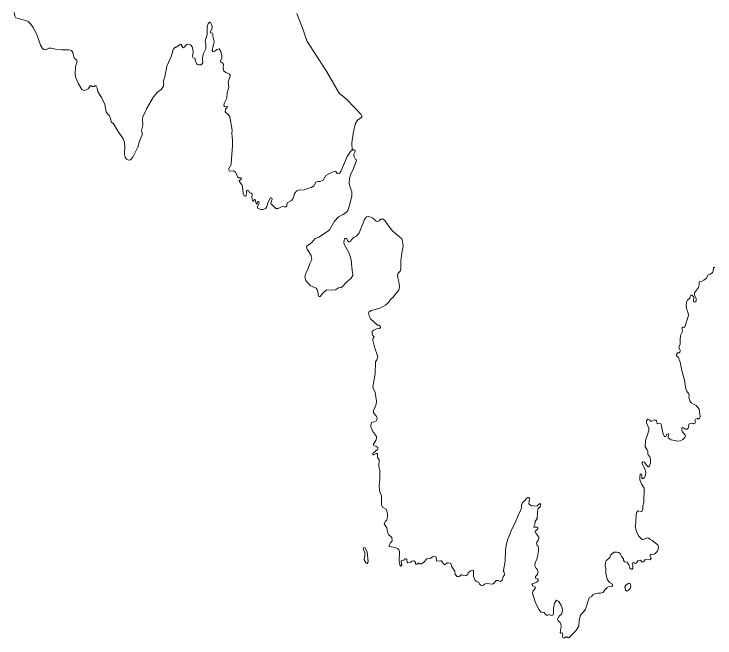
# Model space of a CAD drawing. Extents: x 369010 to 735936, y 6377141 to 6616555.
# Drawn here: x 452485 to 456211, y 6487062 to 6490380 of the extents above; entities that cross this region are included whole.
import ezdxf

# ---------------------------------------------------------------- set-up
doc = ezdxf.new("R2010")
doc.units = 0
doc.header["$LTSCALE"] = 40
doc.layers.add('3', color=7, linetype='Continuous', lineweight=13)

msp = doc.modelspace()

# ---------------------------------------------------------------- linework, layer by layer
at = {"layer": '3'}
for points in [[(452484.63, 6490388.09), (452488.27, 6490370.88), (452494.89, 6490358.96), (452547.19, 6490344.73)], [(453788.14, 6489375.54), (453778.21, 6489354.35), (453779.2, 6489347.4), (453795.26, 6489339.95), (453809.32, 6489341.28), (453821.24, 6489345.42), (453826.04, 6489351.87), (453836.3, 6489380.17), (453848.22, 6489402.51), (453852.36, 6489403.18), (453855.5, 6489401.19), (453856.82, 6489393.58), (453853.02, 6489385.8), (453849.21, 6489371.4), (453857.82, 6489365.28), (453876.35, 6489345.08), (453888.93, 6489345.42), (453910.12, 6489356.34), (453921.37, 6489355.02), (453922.36, 6489353.86), (453929.98, 6489354.19), (453934.11, 6489359.32), (453937.42, 6489375.54), (453958.94, 6489389.11), (453966.22, 6489397.38), (453972.68, 6489409.63), (453975.82, 6489425.35), (453988.4, 6489440.42), (453996.01, 6489442.73), (454026.96, 6489444.88), (454049.97, 6489453.49), (454065.36, 6489457.13), (454077.94, 6489467.06), (454090.02, 6489485.6), (454100.61, 6489488.91), (454112.2, 6489490.07), (454127.26, 6489497.18), (454142.32, 6489521.18), (454157.71, 6489530.61), (454177.74, 6489539.88), (454191.47, 6489544.02), (454195.28, 6489543.03), (454202.4, 6489532.44), (454205.21, 6489531.28), (454214.81, 6489533.1), (454221.59, 6489542.37), (454256.35, 6489621.64), (454272.57, 6489648.62), (454283, 6489656.89), (454281.18, 6489694.79), (454287.47, 6489744.94), (454297.56, 6489794.43), (454311.3, 6489815.61), (454335.96, 6489832.49), (454327.02, 6489850.04), (454295.74, 6489880.49), (454252.38, 6489927.33), (454212.99, 6489958.44), (454147.45, 6490072.64), (454041.03, 6490237.65), (454021.5, 6490295.08), (453988.9, 6490383.29)], [(453988.9, 6490383.29), (454021.5, 6490295.08), (454041.03, 6490237.65), (454147.45, 6490072.64), (454212.99, 6489958.44), (454252.38, 6489927.33), (454295.74, 6489880.49), (454327.02, 6489850.04), (454335.96, 6489832.49), (454311.3, 6489815.61), (454297.56, 6489794.43), (454287.47, 6489744.94), (454281.18, 6489694.79), (454283, 6489656.89), (454290.11, 6489658.72), (454297.73, 6489652.76), (454297.73, 6489649.61), (454291.6, 6489635.54), (454290.28, 6489623.96), (454300.21, 6489606.25), (454305.34, 6489604.43), (454305.67, 6489601.12), (454285.81, 6489549.48), (454272.9, 6489526.48), (454267.44, 6489503.31), (454266.28, 6489480.14), (454271.91, 6489457.13), (454280.68, 6489433.96), (454279.69, 6489410.96), (454265.95, 6489357), (454258.5, 6489334.49), (454252.38, 6489326.22), (454235.33, 6489313.64), (454209.18, 6489301.23), (454188.82, 6489277.72), (454161.35, 6489231.88), (454156.55, 6489226.75), (454105.08, 6489193.65), (454085.88, 6489186.37), (454068.67, 6489164.19), (454041.36, 6489144.99), (454040.37, 6489140.52), (454042.85, 6489130.43), (454064.37, 6489095.17), (454068.34, 6489073.99), (454057.41, 6489052.8), (454049.64, 6489031.62), (454033.58, 6488996.37), (454031.1, 6488982.3), (454035.24, 6488962.77), (454058.57, 6488936.79), (454069.5, 6488930.33), (454090.68, 6488922.22), (454095.48, 6488915.6), (454099.78, 6488904.35), (454101.6, 6488887.3), (454104.58, 6488877.37), (454112.2, 6488877.04), (454128.91, 6488897.56), (454145.96, 6488912.62), (454179.56, 6488911.96), (454194.29, 6488913.95), (454209.68, 6488924.87), (454223.58, 6488925.53)], [(452547.19, 6490344.73), (452559.44, 6490339.43), (452574.5, 6490325.86), (452586.08, 6490309.15), (452603.46, 6490274.56), (452615.21, 6490245.76), (452624.81, 6490215.14), (452635.74, 6490196.6), (452642.85, 6490190.81), (452654.11, 6490189.49), (452669.17, 6490199.09), (452681.75, 6490199.09), (452705.74, 6490192.8), (452739.67, 6490189.82), (452778.23, 6490189.49), (452790.48, 6490185.68), (452796.77, 6490175.09), (452803.56, 6490144.97), (452818.95, 6490134.7), (452819.94, 6490128.91), (452812, 6490099.95), (452810.01, 6490059.57), (452812.82, 6490040.04), (452827.39, 6490008.59), (452844.6, 6489979.13), (452856.19, 6489973.34), (452865.45, 6489974.33), (452878.03, 6489981.61), (452888.96, 6489997.67), (452897.23, 6489998.33), (452900.54, 6489995.18), (452910.47, 6489995.18), (452914.94, 6489998.66), (452920.4, 6489998.66), (452922.22, 6489997.01), (452926.53, 6489985.75), (452930.33, 6489967.88), (452943.41, 6489946.36), (452950.52, 6489938.09), (452966.58, 6489899.19), (452973.69, 6489859.14), (452980.98, 6489848.88), (452992.23, 6489837.96), (452998.02, 6489824.05), (453001.83, 6489806.84), (453008.95, 6489799.06), (453011.1, 6489798.73), (453037.74, 6489755.53), (453065.05, 6489715.65), (453071.84, 6489696.45), (453073.99, 6489670.8), (453071.51, 6489645.14), (453072.17, 6489632.23), (453074.98, 6489619.49), (453083.09, 6489607.91), (453092.69, 6489602.44), (453103.95, 6489603.77), (453116.69, 6489619.16), (453142.67, 6489671.46), (453152.6, 6489703.57), (453165.51, 6489737.16), (453165.18, 6489748.75), (453161.54, 6489760.67), (453169.65, 6489788.14), (453167.67, 6489821.57), (453169.65, 6489834.31), (453184.05, 6489861.29), (453189.18, 6489875.53), (453226.75, 6489939.24), (453247.93, 6489965.23), (453266.14, 6489978.47), (453279.05, 6489996.01), (453278.72, 6490024.64), (453286.66, 6490045.5), (453297.09, 6490102.27), (453321.09, 6490157.71), (453330.02, 6490192.13), (453341.61, 6490203.06), (453347.4, 6490203.06), (453365.28, 6490216.79), (453367.92, 6490220.27), (453373.39, 6490218.45), (453384.31, 6490199.42), (453391.59, 6490204.05), (453397.38, 6490214.81), (453407.65, 6490219.44), (453422.71, 6490216.13), (453431.81, 6490205.21), (453434.62, 6490193.62), (453436.28, 6490176.41), (453432.97, 6490154.23), (453437.27, 6490147.45), (453446.87, 6490142.98), (453447.86, 6490134.7), (453455.81, 6490115.67), (453459.61, 6490112.2), (453467.06, 6490109.38), (453480.14, 6490110.54), (453488.58, 6490121.13), (453487.25, 6490144.3)], [(453487.25, 6490144.3), (453490.07, 6490166.15), (453503.97, 6490194.29), (453503.97, 6490219.44), (453501.32, 6490236.66), (453510.92, 6490271.41), (453511.58, 6490306), (453513.9, 6490320.73), (453516.38, 6490327.52), (453523.83, 6490336.45), (453527.97, 6490336.12), (453537.24, 6490316.92), (453538.89, 6490305.34), (453529.29, 6490285.48), (453529.62, 6490279.36), (453540.21, 6490277.37), (453541.87, 6490274.56), (453542.37, 6490262.97), (453547.83, 6490234.17), (453547.33, 6490222.59), (453543.36, 6490211), (453538.56, 6490186.34), (453542.2, 6490180.22), (453544.35, 6490179.56), (453552.63, 6490183.2), (453563.22, 6490192.13), (453576.13, 6490194.95), (453583.25, 6490180.88), (453588.71, 6490157.71), (453589.2, 6490146.29), (453582.58, 6490130.24), (453583.58, 6490122.13), (453592.51, 6490120.64), (453598.31, 6490114.18), (453595.66, 6490092.34), (453600.46, 6490076.94), (453614.36, 6490068.01), (453630.91, 6490060.56), (453634.55, 6490054.77), (453634.55, 6490047.48), (453626.44, 6490030.11), (453623.96, 6490018.52), (453627.1, 6489989.72), (453617.84, 6489960.76), (453615.52, 6489931.96), (453601.78, 6489904.98), (453600.13, 6489893.07), (453603.11, 6489888.6), (453618.17, 6489889.26), (453619.82, 6489887.28), (453618.5, 6489882.81), (453608.9, 6489874.86), (453606.58, 6489859.97), (453624.95, 6489843.09), (453631.57, 6489833.16), (453643.49, 6489763.15), (453641.83, 6489745.27), (453646.3, 6489708.7), (453646.96, 6489682.88), (453643.16, 6489631.57), (453640.01, 6489612.37), (453638.69, 6489579.27), (453625.45, 6489555.28), (453630.08, 6489544.35), (453651.6, 6489546.67), (453661.2, 6489539.55), (453673.61, 6489511.58), (453678.41, 6489509.43), (453690.33, 6489508.44), (453691.98, 6489506.78), (453692.64, 6489500.99), (453681.39, 6489493.71), (453681.06, 6489490.73), (453697.11, 6489469.87), (453699.59, 6489463.59), (453703.57, 6489425.02), (453707.7, 6489413.44), (453715.65, 6489411.78), (453718.96, 6489415.76), (453720.45, 6489425.02), (453719.79, 6489437.27), (453724.42, 6489443.23), (453730.71, 6489442.07), (453738.82, 6489429.49), (453745.27, 6489428.17), (453751.23, 6489421.55), (453748.75, 6489403.84), (453751.89, 6489390.76), (453756.69, 6489383.98), (453760, 6489383.98), (453761.82, 6489392.92), (453766.62, 6489393.58), (453769.27, 6489390.43), (453769.93, 6489377.52), (453774.73, 6489369.58), (453777.55, 6489370.08), (453778.87, 6489381), (453782.02, 6489383.65), (453786.98, 6489382.32), (453788.14, 6489375.54)], [(454223.58, 6488925.53), (454230.53, 6488930.66), (454249.56, 6488951.52), (454277.37, 6488975.18), (454285.15, 6488988.75), (454286.14, 6488995.71), (454282.5, 6489016.89), (454277.04, 6489073.33), (454265.95, 6489108.75), (454239.3, 6489155.58), (454238.31, 6489165.18), (454241.45, 6489186.37), (454249.56, 6489186.37), (454256.35, 6489182.23), (454257.84, 6489173.13), (454264.63, 6489169.32), (454267.77, 6489169.32), (454273.89, 6489172.8), (454283.82, 6489186.7), (454290.61, 6489191.83), (454304.68, 6489198.78), (454320.4, 6489216.49), (454348.04, 6489286.99), (454358.3, 6489302.38), (454370.88, 6489304.04), (454391.07, 6489296.76), (454409.28, 6489279.05), (454415.73, 6489275.9), (454426.32, 6489280.04), (454430.46, 6489287.99), (454433.11, 6489289.31), (454447.84, 6489289.31), (454455.45, 6489282.52), (454475.15, 6489253.06), (454493.68, 6489230.56), (454514.54, 6489210.36), (454543, 6489188.19), (454547.31, 6489181.24), (454552.11, 6489160.05), (454552.77, 6489145.82), (454545.65, 6489110.57), (454540.52, 6489068.2), (454540.19, 6489025.83), (454537.05, 6489013.41), (454526.78, 6489002.82), (454523.8, 6488992.56), (454524.47, 6488978.49), (454530.26, 6488957.31), (454534.07, 6488929.01), (454530.92, 6488912.29), (454523.47, 6488902.03), (454508.41, 6488886.64), (454499.81, 6488874.56), (454488.55, 6488863.96), (454475.64, 6488846.59), (454460.25, 6488832.52), (454446.85, 6488824.41), (454424.67, 6488814.81), (454382.63, 6488803.89), (454370.55, 6488794.95), (454369.89, 6488791.64), (454374.69, 6488769.63), (454379.82, 6488760.03), (454416.72, 6488725.27), (454421.52, 6488725.27), (454431.78, 6488720.47), (454433.61, 6488717), (454432.45, 6488712.86), (454427.32, 6488708.56), (454411.92, 6488705.74), (454397.69, 6488699.62), (454389.42, 6488692.34), (454388.75, 6488681.91), (454392.56, 6488670.16), (454399.35, 6488663.71), (454398.35, 6488659.57), (454393.55, 6488655.93), (454391.73, 6488652.45), (454391.4, 6488645.5), (454402.16, 6488603.13), (454415.73, 6488567.71), (454417.88, 6488554.64), (454413.08, 6488541.4), (454406.46, 6488531.14), (454403.81, 6488467.09), (454391.9, 6488398.4), (454393.88, 6488390.62), (454404.48, 6488367.62), (454411.26, 6488321.44), (454409.94, 6488306.05), (454404.81, 6488290.66), (454394.88, 6488271.96), (454396.2, 6488259.71), (454407.29, 6488245.31), (454414.41, 6488232.9), (454414.08, 6488222.64), (454410.27, 6488215.19), (454400.34, 6488210.72), (454388.09, 6488209.73), (454385.61, 6488207.24)], [(456037.84, 6488159.08), (456034.53, 6488167.69), (456035.52, 6488177.29), (456039.66, 6488180.6), (456043.96, 6488179.61), (456054.55, 6488172.82), (456063.82, 6488172.82), (456069.28, 6488176.96), (456070.77, 6488181.59), (456071.43, 6488199.47), (456079.54, 6488203.27), (456093.28, 6488203.6), (456097.42, 6488201.12), (456104.53, 6488202.61), (456108.34, 6488210.39), (456104.86, 6488219.33), (456107.68, 6488226.11), (456117.11, 6488228.43), (456118.6, 6488226.77), (456124.39, 6488227.11), (456128.86, 6488231.57), (456132.67, 6488239.85), (456127.37, 6488279.07), (456110.66, 6488297.94), (456104.53, 6488302.41), (456084.67, 6488311.68), (456080.2, 6488316.97), (456077.23, 6488323.26), (456072.76, 6488342.63), (456073.42, 6488353.55), (456069.94, 6488362.16), (456060.84, 6488374.57), (456057.03, 6488387.48), (456049.42, 6488432.33), (456035.19, 6488483.8), (456026.91, 6488528.65), (456016.65, 6488553.98), (456006.39, 6488563.24), (456005.73, 6488570.03), (456011.52, 6488578.3), (456020.79, 6488578.3), (456024.26, 6488581.28), (456026.58, 6488586.41), (456026.58, 6488592.87), (456019.8, 6488605.28), (456020.13, 6488612.07), (456025.92, 6488624.81), (456026.91, 6488631.27), (456025.26, 6488644.18), (456028.57, 6488670.49), (456038.99, 6488691.34), (456035.85, 6488706.74), (456037.5, 6488714.02), (456041.97, 6488715.34), (456044.79, 6488713.69), (456051.24, 6488716), (456069.61, 6488776.25), (456069.28, 6488789.16), (456059.68, 6488814.81), (456057.36, 6488827.72), (456059.85, 6488846.92), (456065.64, 6488858.17), (456077.89, 6488868.76), (456079.54, 6488877.04), (456083.35, 6488884.16), (456087.82, 6488884.49), (456098.41, 6488876.71), (456097.75, 6488851.06), (456103.87, 6488848.24), (456108.67, 6488851.72), (456110.66, 6488855.86), (456110.33, 6488867.44), (456102.22, 6488884.82), (456102.22, 6488896.57), (456122.74, 6488926.53), (456126.38, 6488940.59), (456126.38, 6488952.18), (456129.86, 6488958.8), (456139.79, 6488958.3), (456152.03, 6488963.93), (456165.44, 6488975.85), (456172.56, 6488990.58), (456176.36, 6488993.89), (456186.62, 6488997.36), (456197.55, 6489005.14), (456201.85, 6489014.9), (456202.51, 6489030.13), (456204.33, 6489032.45), (456211.12, 6489031.45)], [(455829.63, 6487467.44), (455834.1, 6487471.25), (455839.23, 6487479.19), (455867.04, 6487477.87), (455871.67, 6487486.64), (455866.54, 6487498.23), (455866.54, 6487504.85), (455872.33, 6487508.16), (455881.93, 6487506.83), (455891.2, 6487509.31), (455901.13, 6487519.41), (455908.25, 6487532.15), (455910.73, 6487545.06), (455907.58, 6487557.81), (455876.8, 6487580.65), (455867.04, 6487585.12), (455859.75, 6487592.73), (455852.97, 6487595.38), (455829.3, 6487585.12), (455824.17, 6487585.12), (455806.79, 6487602.99), (455796.2, 6487622.68), (455787.26, 6487654.79), (455790.74, 6487673.99), (455792.39, 6487718.18), (455794.88, 6487731.09), (455802.32, 6487737.88), (455818.05, 6487733.9), (455824.83, 6487739.03), (455827.65, 6487747.81), (455827.98, 6487765.02), (455833.44, 6487782.4), (455833.77, 6487859.02), (455821.52, 6487877.73), (455811.92, 6487903.05), (455811.26, 6487915.79), (455814.24, 6487932.51), (455816.06, 6487934.49), (455820.2, 6487933.83), (455822.18, 6487928.04), (455821.85, 6487911.99), (455823.84, 6487909.5), (455826.65, 6487908.51), (455834.43, 6487914.3), (455841.38, 6487926.22), (455844.36, 6487942.44), (455839.89, 6487958.16), (455823.18, 6487987.79), (455823.84, 6487995.07), (455827.65, 6487998.05), (455836.25, 6487996.39), (455846.84, 6487980.67), (455855.28, 6487971.73), (455859.09, 6487971.73), (455861.74, 6487973.88), (455868.36, 6487991.59), (455868.36, 6488015.26), (455864.88, 6488024.69), (455856.77, 6488035.78), (455854.29, 6488042.24), (455853.3, 6488055.15), (455850.15, 6488062.76), (455839.56, 6488078.81), (455842.04, 6488112.91), (455856.61, 6488153.62), (455856.28, 6488156.1), (455859.75, 6488164.88), (455858.76, 6488177.62), (455847.51, 6488205.92), (455847.51, 6488217.51), (455852.97, 6488225.45), (455855.62, 6488226.11), (455862.9, 6488222.97), (455864.55, 6488217.84), (455868.69, 6488215.85), (455875.14, 6488215.85), (455891.53, 6488222.97), (455896.99, 6488220.65), (455899.81, 6488216.18), (455903.61, 6488202.94), (455905.93, 6488201.12), (455915.2, 6488202.94), (455922.98, 6488200.79), (455925.46, 6488196.98), (455935.39, 6488145.51), (455942.84, 6488133.76), (455948.96, 6488134.09), (455954.75, 6488146.17), (455964.02, 6488148.49), (455966.01, 6488145.02), (455962.03, 6488132.11), (455962.7, 6488126.31), (455977.43, 6488116.05), (456014, 6488108.44), (456028.24, 6488110.92), (456039.66, 6488118.04), (456051.24, 6488128.63), (456053.56, 6488134.92), (456052.9, 6488141.37), (456037.84, 6488159.08)], [(454385.61, 6488207.24), (454380.81, 6488191.85), (454381.64, 6488184.07), (454391.9, 6488160.9), (454403.48, 6488146.51), (454411.59, 6488132.77), (454411.59, 6488124.99), (454408.61, 6488111.91), (454395.21, 6488092.88), (454395.21, 6488088.08), (454398.02, 6488083.94), (454407.95, 6488081.79), (454418.21, 6488075.67), (454418.54, 6488069.88), (454416.39, 6488063.75), (454393.88, 6488045.22), (454391.9, 6488039.75), (454392.56, 6488036.11), (454396.2, 6488037.44), (454397.36, 6488036.11), (454409.61, 6488043.89), (454415.4, 6488043.89), (454417.05, 6488041.24), (454417.39, 6488022.38), (454426.32, 6488009.47), (454424.67, 6487974.22), (454430.13, 6487953.03), (454429.14, 6487903.71), (454425.66, 6487875.41), (454426.98, 6487847.27), (454430.46, 6487833.04), (454437.91, 6487818.97), (454438.74, 6487769.65), (454444.2, 6487758.07), (454463.89, 6487747.47), (454469.35, 6487723.97), (454469.69, 6487709.91), (454466.37, 6487689.38), (454458.76, 6487683.59), (454453.3, 6487671.67), (454453.3, 6487668.86), (454466.37, 6487647.01), (454470.18, 6487625.83), (454475.64, 6487612.42), (454494.01, 6487596.7), (454495.67, 6487578.99), (454485.9, 6487567.41), (454478.95, 6487554.99), (454479.62, 6487548.87), (454510.07, 6487542.42), (454524.47, 6487536.95), (454530.59, 6487530.5), (454533.74, 6487523.22), (454532.58, 6487466.78), (454537.38, 6487446.75), (454541.84, 6487444.6), (454544.66, 6487445.6), (454545.65, 6487447.75), (454542.84, 6487467.11), (454543.67, 6487471.58), (454546.64, 6487473.4), (454558.73, 6487475.06), (454559.39, 6487480.52), (454561.71, 6487483.33), (454567.17, 6487483), (454572.63, 6487479.19), (454574.45, 6487464.46), (454578.42, 6487460.99), (454593.48, 6487465.13), (454596.96, 6487469.92), (454609.54, 6487472.24), (454618.14, 6487464.79), (454618.14, 6487457.02), (454619.8, 6487454.2), (454627.08, 6487454.86), (454633.53, 6487460.33), (454637.34, 6487460.33), (454642.8, 6487456.52), (454650.91, 6487456.52), (454663.99, 6487464.79), (454679.71, 6487482.5), (454697.42, 6487484.99), (454709.67, 6487493.59), (454717.94, 6487496.57), (454728.53, 6487491.77), (454731.35, 6487472.74), (454743.93, 6487470.26), (454751.04, 6487472.74), (454757.33, 6487471.58), (454769.91, 6487453.87), (454775.7, 6487451.88), (454786.96, 6487460.99), (454794.9, 6487461.98), (454806.49, 6487457.68), (454812.94, 6487440.46), (454827.67, 6487416.63), (454829.66, 6487399.92), (454840.41, 6487388.83), (454849.52, 6487388.5), (454854.65, 6487390.65)], [(454854.65, 6487390.65), (454862.26, 6487397.76), (454865.57, 6487398.43), (454879.64, 6487392.63), (454888.58, 6487394.45), (454897.02, 6487399.42), (454899.17, 6487409.02), (454911.75, 6487419.61), (454920.68, 6487422.43), (454927.47, 6487421.1), (454928.13, 6487389.66), (454935.41, 6487367.31), (454946.34, 6487361.19), (454954.12, 6487359.53), (454961.4, 6487347.12), (454969.51, 6487340.34), (454979.77, 6487342.49), (454986.06, 6487347.62), (454995.49, 6487352.25), (455027.6, 6487348.28), (455033.06, 6487351.26), (455041, 6487359.2), (455042.66, 6487363.34), (455048.12, 6487366.98), (455059.21, 6487366.98), (455070.8, 6487363.34), (455080.39, 6487369.46), (455085.86, 6487387.17), (455092.64, 6487398.76), (455090.66, 6487412.16), (455087.18, 6487415.64), (455086.85, 6487420.77), (455096.12, 6487470.59), (455097.77, 6487532.82), (455102.24, 6487563.6), (455109.03, 6487586.77), (455130.54, 6487640.56), (455146.93, 6487671.34), (455162.98, 6487709.91), (455178.04, 6487740.69), (455181.85, 6487754.76), (455182.84, 6487768.99), (455189.46, 6487784.05), (455200.72, 6487792.99), (455209.49, 6487803.58), (455210.15, 6487806.39), (455216.11, 6487809.7), (455220.74, 6487809.7), (455225.21, 6487803.58), (455222.23, 6487775.94), (455233.15, 6487764.19), (455237.29, 6487764.19), (455243.42, 6487766.67), (455252.35, 6487763.86), (455265.26, 6487765.35), (455274.53, 6487774.12), (455280.49, 6487777.1), (455283.3, 6487772.8), (455281.32, 6487760.22), (455270.89, 6487749.79), (455267.75, 6487736.22), (455268.41, 6487723.97), (455266.59, 6487703.12), (455268.08, 6487697.66), (455265.92, 6487697), (455254.34, 6487681.11), (455254.01, 6487666.21), (455247.55, 6487655.29), (455247.88, 6487651.15), (455264.6, 6487650.49), (455268.74, 6487647.34), (455269.73, 6487641.22), (455255, 6487630.96), (455254.67, 6487627.15), (455258.81, 6487619.04), (455274.2, 6487598.85), (455274.86, 6487591.24), (455271.72, 6487579.98), (455263.61, 6487571.71), (455261.79, 6487566.25), (455265.26, 6487554.33), (455269.73, 6487553.01), (455273.21, 6487537.28), (455273.21, 6487525.7), (455268.08, 6487493.59), (455264.27, 6487480.85), (455255, 6487461.65), (455253.68, 6487448.74), (455255, 6487442.29), (455260.46, 6487431.36), (455262.95, 6487431.03), (455266.26, 6487426.23), (455270.39, 6487412.16), (455268.08, 6487401.24), (455264.6, 6487395.45), (455256.99, 6487389.32), (455256.99, 6487381.05), (455271.39, 6487374.59), (455271.39, 6487367.64), (455263.94, 6487358.54)], [(455263.94, 6487358.54), (455240.27, 6487350.93), (455239.28, 6487347.45), (455240.93, 6487339.67), (455256.33, 6487331.73), (455255.33, 6487326.6), (455249.87, 6487317.5), (455243.09, 6487311.04), (455241.26, 6487299.95), (455255, 6487254.94), (455274.2, 6487212.9), (455286.78, 6487198.83), (455302.17, 6487197.51), (455314.09, 6487182.78), (455323.35, 6487182.78), (455328.82, 6487186.91), (455340.9, 6487182.44), (455349.01, 6487183.77), (455352.48, 6487192.71), (455353.15, 6487218.36), (455357.61, 6487247.98), (455368.7, 6487263.38), (455371.19, 6487261.06), (455380.12, 6487256.92), (455393.86, 6487235.07), (455398.99, 6487222.33), (455400.64, 6487209.42), (455397.5, 6487191.38), (455383.6, 6487177.64), (455373.34, 6487162.25), (455377.47, 6487152.65), (455388.07, 6487144.54), (455391.71, 6487136.93), (455393.53, 6487124.02), (455388.89, 6487090.76), (455391.38, 6487087.78), (455401.31, 6487089.1), (455402.63, 6487082.65), (455400.98, 6487068.91), (455402.96, 6487064.77), (455406.44, 6487062.12), (455411.9, 6487062.45), (455419.18, 6487068.58), (455423.48, 6487068.91), (455427.62, 6487064.11), (455436.56, 6487065.43), (455449.14, 6487076.36), (455471.81, 6487100.35), (455486.54, 6487125.35), (455489.52, 6487157.45), (455495.31, 6487183.11), (455514.51, 6487203.3), (455522.29, 6487215.88), (455543.14, 6487276.12), (455554.23, 6487282.91), (455561.35, 6487290.85), (455571.94, 6487297.64), (455589.32, 6487299.95), (455602.06, 6487299.62), (455615.97, 6487304.09), (455624.9, 6487318.82), (455637.48, 6487331.07), (455645.09, 6487334.87), (455662.8, 6487336.2), (455666.94, 6487341.99), (455665.62, 6487348.28), (455651.22, 6487357.88), (455637.48, 6487374.93), (455630.36, 6487407.03), (455631.69, 6487432.69), (455628.05, 6487445.6), (455628.71, 6487464.79), (455632.52, 6487472.74), (455651.88, 6487490.12), (455656.02, 6487502.69), (455660.82, 6487508.49), (455675.88, 6487517.76), (455689.78, 6487519.08), (455697.72, 6487517.42), (455708.65, 6487509.65), (455714.77, 6487495.58), (455725.36, 6487482.67), (455724.7, 6487475.72), (455730.49, 6487466.45), (455744.89, 6487464.46), (455752.51, 6487451.39), (455758.3, 6487433.02), (455765.08, 6487428.88), (455770.22, 6487428.88), (455775.02, 6487433.35), (455773.69, 6487450.73), (455770.88, 6487460.33), (455778.49, 6487463.14), (455783.46, 6487459.33), (455787.92, 6487459), (455793.72, 6487462.31), (455801.66, 6487471.91), (455814.57, 6487475.39), (455822.85, 6487467.11), (455829.63, 6487467.44)]]:
    msp.add_lwpolyline(points, dxfattribs=at)
for points in [[(454361.61, 6487458.01), (454367.4, 6487467.11), (454361.94, 6487517.59), (454351.35, 6487540.76), (454345.06, 6487543.74), (454341.58, 6487536.79), (454349.53, 6487516.43), (454350.52, 6487501.04), (454345.56, 6487477.54), (454356.81, 6487460.49)], [(455752.51, 6487353.91), (455738.11, 6487345.13), (455731.16, 6487336.03), (455735.13, 6487316.67), (455742.08, 6487311.21), (455749.53, 6487314.02), (455760.12, 6487325.94), (455763.93, 6487337.19), (455760.12, 6487351.09)]]:
    msp.add_lwpolyline(points, close=True, dxfattribs=at)

doc.saveas('drawing.dxf')
